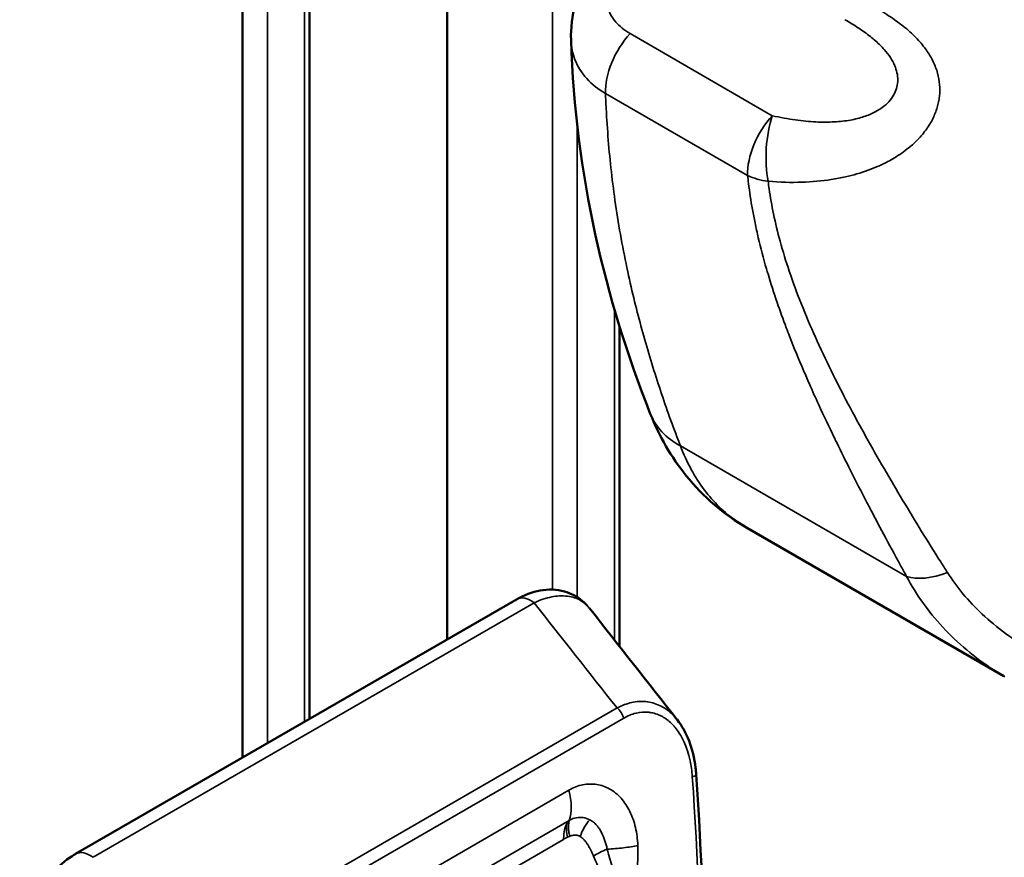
# Model space of a CAD drawing. Header units: millimetres. Extents: x 0 to 14369, y -869 to 2970.
# Tile 673 of 787: x 3645 to 3662, y 1737 to 1751. Entities that reach past the tile are written whole.
import ezdxf

# ---------------------------------------------------------------- set-up
doc = ezdxf.new("R2010")
doc.units = ezdxf.units.MM
doc.header["$LTSCALE"] = 10
doc.layers.add('Sichtbar (ISO)', color=7, linetype='Continuous', lineweight=50)
doc.layers.add('Sichtbar schmal (ISO)', color=7, linetype='Continuous', lineweight=35)

msp = doc.modelspace()

# ---------------------------------------------------------------- linework, layer by layer
at = {"layer": 'Sichtbar (ISO)'}
for p, q in [((3652.274, 1740.609), (3652.274, 1753.865)), ((3652.274, 1753.865), (3652.274, 1740.609)), ((3648.774, 1752.663), (3648.774, 1738.588)), ((3649.922, 1752.507), (3649.922, 1739.251)), ((3649.922, 1752.507), (3649.922, 1739.251)), ((3659.083, 1751.216), (3659.083, 1751.216)), ((3655.226, 1740.488), (3655.226, 1745.967)), ((3655.226, 1740.488), (3655.226, 1745.967)), ((3657.413, 1742.515), (3657.413, 1742.515)), ((3657.413, 1742.515), (3661.802, 1739.981)), ((3653.464, 1741.296), (3645.917, 1736.939)), ((3655.226, 1739.459), (3655.226, 1739.459)), ((3655.226, 1739.459), (3655.226, 1739.459))]:
    msp.add_line(p, q, dxfattribs=at)
for centre, major_axis, ratio, start_param, end_param in [((3657.612, 1745.208), (-1.86, -0.735), 0.688747, 6.283177, 6.283308), ((3653.714, 1740.863), (-0.25, 0.433), 0.57735, 6.282726, 6.283185)]:
    msp.add_ellipse(centre, major_axis=major_axis, ratio=ratio, start_param=start_param, end_param=end_param, dxfattribs=at)
for points, knots in [([(3654.395, 1750.868), (3654.388, 1751.073), (3654.416, 1751.282), (3654.527, 1751.703), (3654.614, 1751.921), (3654.731, 1752.176), (3654.752, 1752.22), (3654.772, 1752.264)], [0, 0, 0, 0, 0.0640289, 0.0640289, 0.1335285, 0.1335285, 0.1481583, 0.1481583, 0.1481583, 0.1481583]), ([(3657.413, 1742.515), (3657.015, 1742.745), (3656.656, 1743.053), (3656.11, 1743.729), (3655.903, 1744.091), (3655.752, 1744.473)], [0, 0, 0, 0, 0.156312, 0.156312, 0.294894, 0.294894, 0.294894, 0.294894]), ([(3653.464, 1741.296), (3653.592, 1741.37), (3653.728, 1741.422), (3654.003, 1741.471), (3654.146, 1741.468), (3654.393, 1741.4), (3654.502, 1741.343), (3654.62, 1741.243), (3654.647, 1741.216), (3654.672, 1741.188)], [0, 0, 0, 0, 0.0487306, 0.0487306, 0.0967987, 0.0967987, 0.1365635, 0.1365635, 0.1495427, 0.1495427, 0.1495427, 0.1495427]), ([(3656.212, 1739.237), (3656.295, 1739.132), (3656.364, 1739.007), (3656.47, 1738.731), (3656.506, 1738.575), (3656.531, 1738.376), (3656.534, 1738.337), (3656.537, 1738.298)], [0, 0, 0, 0, 0.0464692, 0.0464692, 0.0963292, 0.0963292, 0.1083603, 0.1083603, 0.1083603, 0.1083603]), ([(3644.961, 1735.276), (3644.96, 1735.445), (3644.985, 1735.626), (3645.087, 1735.952), (3645.154, 1736.103), (3645.316, 1736.377), (3645.412, 1736.504), (3645.621, 1736.727), (3645.737, 1736.825), (3645.878, 1736.916), (3645.898, 1736.928), (3645.917, 1736.939)], [0, 0, 0, 0, 0.0567267, 0.0567267, 0.1052116, 0.1052116, 0.1522458, 0.1522458, 0.1996317, 0.1996317, 0.2071699, 0.2071699, 0.2071699, 0.2071699])]:
    msp.add_open_spline(points, degree=3, knots=knots, dxfattribs=at)
for points in [[(3655.752, 1744.473), (3654.97, 1746.453), (3654.475, 1748.554), (3654.395, 1750.869)], [(3654.711, 1741.142), (3654.709, 1741.143), (3654.708, 1741.145), (3654.707, 1741.146)], [(3654.712, 1741.143), (3655.211, 1740.507), (3655.711, 1739.871), (3656.213, 1739.236)], [(3656.537, 1738.298), (3656.725, 1735.537), (3656.748, 1732.728), (3656.653, 1729.918)]]:
    msp.add_open_spline(points, degree=3, dxfattribs=at)
at = {"layer": 'Sichtbar schmal (ISO)'}
for p, q in [((3654.077, 1754.906), (3654.077, 1741.462)), ((3654.077, 1741.462), (3654.077, 1754.906)), ((3649.834, 1753.537), (3649.834, 1739.201)), ((3648.774, 1752.663), (3648.774, 1738.588)), ((3649.198, 1738.833), (3649.198, 1752.663)), ((3649.198, 1752.663), (3649.198, 1738.833)), ((3649.834, 1739.201), (3649.834, 1752.558)), ((3655.407, 1750.977), (3657.84, 1749.573)), ((3654.501, 1750.444), (3654.501, 1750.444)), ((3654.501, 1750.444), (3654.501, 1750.444)), ((3654.985, 1749.954), (3657.417, 1748.549)), ((3654.501, 1741.333), (3654.501, 1749.42)), ((3654.501, 1749.42), (3654.501, 1741.333)), ((3655.138, 1746.26), (3655.138, 1740.6)), ((3655.138, 1740.6), (3655.138, 1746.26)), ((3660.137, 1741.689), (3656.268, 1743.923)), ((3646.217, 1736.881), (3653.764, 1741.238)), ((3655.182, 1739.437), (3648.77, 1735.735)), ((3648.884, 1735.561), (3655.296, 1739.262)), ((3654.36, 1738.032), (3650.126, 1735.587)), ((3654.365, 1737.513), (3650.131, 1735.069)), ((3654.37, 1737.516), (3654.365, 1737.513)), ((3654.268, 1737.188), (3650.135, 1734.802))]:
    msp.add_line(p, q, dxfattribs=at)
for centre, major_axis, ratio, start_param, end_param in [((3655.691, 1750.394), (-0.5, -0.866), 0.57735, 4.340767, 5.537451), ((3658.124, 1748.99), (0.5, 0.866), 0.57735, 1.19915, 2.395856), ((3658.124, 1748.99), (-0.062, -0.998), 0.387717, 4.112368, 5.30765), ((3658.124, 1748.99), (0.994, 0.108), 0.546703, 3.86459, 4.288526), ((3657.612, 1745.208), (-1.86, -0.735), 0.688747, 0.000124, 0.5338), ((3660.809, 1742.332), (-0.874, -0.487), 0.535855, 0.452183, 1.311873), ((3653.714, 1740.863), (-0.25, 0.433), 0.57735, 5.355885, 6.282726), ((3655.162, 1739.287), (0.1, -0.173), 0.57735, 1.116979, 2.214286), ((3656.337, 1738.284), (0.2, 0.014), 0.219993, 5.431759, 6.282686), ((3653.691, 1738.152), (0.5, -0.866), 0.57735, 0.473838, 1.116979), ((3654.669, 1737.175), (0.25, -0.433), 0.57735, 3.732069, 4.279728), ((3654.881, 1737.2), (-0.212, -0.453), 0.638876, 4.24929, 4.926404), ((3654.354, 1737.22), (0.0663, 0.0311), 0.175017, 1.20853, 1.746408), ((3646.167, 1736.506), (-0.25, 0.433), 0.57735, 5.355885, 6.283134), ((3655.084, 1736.931), (0.462, 0.19), 0.222457, 1.634162, 2.198244)]:
    msp.add_ellipse(centre, major_axis=major_axis, ratio=ratio, start_param=start_param, end_param=end_param, dxfattribs=at)
for points, knots in [([(3657.769, 1748.45), (3657.97, 1748.433), (3658.161, 1748.429), (3658.342, 1748.435), (3658.522, 1748.441), (3658.692, 1748.457), (3658.849, 1748.481), (3658.933, 1748.494), (3659.013, 1748.509), (3659.091, 1748.527), (3659.158, 1748.542), (3659.223, 1748.559), (3659.286, 1748.577), (3659.42, 1748.615), (3659.542, 1748.66), (3659.654, 1748.709), (3659.678, 1748.72), (3659.702, 1748.731), (3659.725, 1748.742), (3659.808, 1748.781), (3659.886, 1748.824), (3659.957, 1748.868), (3660.047, 1748.924), (3660.128, 1748.983), (3660.199, 1749.043), (3660.204, 1749.047), (3660.209, 1749.052), (3660.214, 1749.056), (3660.28, 1749.112), (3660.337, 1749.17), (3660.388, 1749.229), (3660.443, 1749.292), (3660.49, 1749.356), (3660.529, 1749.421), (3660.531, 1749.424), (3660.533, 1749.426), (3660.535, 1749.429), (3660.572, 1749.491), (3660.603, 1749.553), (3660.627, 1749.615), (3660.653, 1749.681), (3660.672, 1749.746), (3660.685, 1749.811), (3660.686, 1749.814), (3660.687, 1749.817), (3660.687, 1749.82), (3660.699, 1749.882), (3660.705, 1749.945), (3660.706, 1750.007), (3660.706, 1750.073), (3660.701, 1750.138), (3660.689, 1750.203), (3660.678, 1750.268), (3660.66, 1750.334), (3660.635, 1750.399), (3660.611, 1750.464), (3660.58, 1750.529), (3660.542, 1750.594), (3660.54, 1750.597), (3660.539, 1750.599), (3660.537, 1750.602), (3660.5, 1750.664), (3660.456, 1750.727), (3660.405, 1750.789), (3660.352, 1750.854), (3660.291, 1750.919), (3660.222, 1750.984), (3660.152, 1751.049), (3660.073, 1751.113), (3659.984, 1751.178), (3659.907, 1751.235), (3659.822, 1751.291), (3659.729, 1751.348), (3659.715, 1751.356), (3659.702, 1751.364), (3659.688, 1751.372), (3659.578, 1751.437), (3659.458, 1751.502), (3659.326, 1751.567), (3659.252, 1751.603), (3659.175, 1751.639), (3659.094, 1751.675), (3659.03, 1751.704), (3658.964, 1751.732), (3658.895, 1751.761), (3658.74, 1751.827), (3658.573, 1751.893), (3658.394, 1751.96), (3658.378, 1751.966), (3658.362, 1751.972), (3658.345, 1751.978), (3658.181, 1752.04), (3658.008, 1752.102), (3657.826, 1752.167)], [0.0000001, 0.0000001, 0.0000001, 0.0000001, 0.0454545, 0.0454545, 0.0454545, 0.0909091, 0.0909091, 0.0909091, 0.1151254, 0.1151254, 0.1151254, 0.1363636, 0.1363636, 0.1363636, 0.1818182, 0.1818182, 0.1818182, 0.191641, 0.191641, 0.191641, 0.2272727, 0.2272727, 0.2272727, 0.2727273, 0.2727273, 0.2727273, 0.27587, 0.27587, 0.27587, 0.3181818, 0.3181818, 0.3181818, 0.3636364, 0.3636364, 0.3636364, 0.3655951, 0.3655951, 0.3655951, 0.4090909, 0.4090909, 0.4090909, 0.4545455, 0.4545455, 0.4545455, 0.4564846, 0.4564846, 0.4564846, 0.5, 0.5, 0.5, 0.5454545, 0.5454545, 0.5454545, 0.5909091, 0.5909091, 0.5909091, 0.6363636, 0.6363636, 0.6363636, 0.638169, 0.638169, 0.638169, 0.6818182, 0.6818182, 0.6818182, 0.7272727, 0.7272727, 0.7272727, 0.7727273, 0.7727273, 0.7727273, 0.8124315, 0.8124315, 0.8124315, 0.8181818, 0.8181818, 0.8181818, 0.8636364, 0.8636364, 0.8636364, 0.8890121, 0.8890121, 0.8890121, 0.9090909, 0.9090909, 0.9090909, 0.9545455, 0.9545455, 0.9545455, 0.9586826, 0.9586826, 0.9586826, 1, 1, 1, 1]), ([(3655.114, 1752.006), (3655.098, 1751.972), (3655.068, 1751.904), (3655.032, 1751.8), (3655.008, 1751.694), (3654.999, 1751.588), (3655.007, 1751.485), (3655.034, 1751.383), (3655.083, 1751.279), (3655.158, 1751.174), (3655.263, 1751.072), (3655.355, 1751.008), (3655.407, 1750.977)], [0, 0, 0, 0, 0.1, 0.2, 0.3, 0.4, 0.5, 0.6, 0.7, 0.8, 0.9, 0.9999998, 0.9999998, 0.9999998, 0.9999998]), ([(3659.083, 1751.216), (3659.12, 1751.195), (3659.241, 1751.123), (3659.425, 1751.001), (3659.613, 1750.852), (3659.759, 1750.707), (3659.866, 1750.567), (3659.937, 1750.434), (3659.978, 1750.307), (3659.991, 1750.185), (3659.978, 1750.066), (3659.936, 1749.951), (3659.864, 1749.839), (3659.756, 1749.732), (3659.607, 1749.634), (3659.415, 1749.553), (3659.182, 1749.494), (3658.907, 1749.462), (3658.592, 1749.461), (3658.238, 1749.494), (3657.976, 1749.542), (3657.84, 1749.573)], [0.1629107, 0.1629107, 0.1629107, 0.1629107, 0.1818182, 0.2272727, 0.2727273, 0.3181818, 0.3636364, 0.4090909, 0.4545455, 0.5, 0.5454545, 0.5909091, 0.6363636, 0.6818182, 0.7272727, 0.7727273, 0.8181818, 0.8636364, 0.9090909, 0.9545455, 0.9999998, 0.9999998, 0.9999998, 0.9999998]), ([(3654.395, 1750.868), (3654.399, 1750.747), (3654.422, 1750.635), (3654.463, 1750.53), (3654.509, 1750.413), (3654.577, 1750.304), (3654.665, 1750.207), (3654.754, 1750.109), (3654.863, 1750.023), (3654.985, 1749.954)], [0.5169682, 0.5169682, 0.5169682, 0.5169682, 0.6666667, 0.6666667, 0.6666667, 0.8333333, 0.8333333, 0.8333333, 1, 1, 1, 1]), ([(3656.268, 1743.923), (3656.248, 1743.974), (3656.228, 1744.026), (3656.208, 1744.077), (3656.151, 1744.227), (3656.096, 1744.377), (3656.042, 1744.529), (3655.989, 1744.679), (3655.938, 1744.831), (3655.888, 1744.984), (3655.838, 1745.137), (3655.789, 1745.291), (3655.743, 1745.447), (3655.696, 1745.602), (3655.651, 1745.758), (3655.608, 1745.916), (3655.565, 1746.073), (3655.524, 1746.231), (3655.484, 1746.392), (3655.443, 1746.56), (3655.403, 1746.73), (3655.366, 1746.903), (3655.326, 1747.09), (3655.288, 1747.279), (3655.253, 1747.471), (3655.218, 1747.663), (3655.186, 1747.858), (3655.157, 1748.056), (3655.131, 1748.24), (3655.106, 1748.426), (3655.085, 1748.615), (3655.065, 1748.793), (3655.047, 1748.973), (3655.033, 1749.155), (3655.018, 1749.334), (3655.006, 1749.516), (3654.996, 1749.698), (3654.992, 1749.783), (3654.988, 1749.868), (3654.985, 1749.954)], [0, 0, 0, 0, 0.028178, 0.028178, 0.028178, 0.110519, 0.110519, 0.110519, 0.192491, 0.192491, 0.192491, 0.274634, 0.274634, 0.274634, 0.356705, 0.356705, 0.356705, 0.438314, 0.438314, 0.438314, 0.524121, 0.524121, 0.524121, 0.617368, 0.617368, 0.617368, 0.71094, 0.71094, 0.71094, 0.798132, 0.798132, 0.798132, 0.880551, 0.880551, 0.880551, 0.962014, 0.962014, 0.962014, 1, 1, 1, 1]), ([(3660.137, 1741.689), (3660.103, 1741.752), (3660.068, 1741.814), (3660.035, 1741.876), (3659.936, 1742.057), (3659.84, 1742.235), (3659.747, 1742.408), (3659.658, 1742.574), (3659.572, 1742.736), (3659.49, 1742.894), (3659.48, 1742.913), (3659.47, 1742.932), (3659.46, 1742.951), (3659.362, 1743.139), (3659.269, 1743.321), (3659.179, 1743.499), (3659.097, 1743.662), (3659.017, 1743.821), (3658.941, 1743.978), (3658.928, 1744.004), (3658.916, 1744.03), (3658.903, 1744.056), (3658.809, 1744.249), (3658.72, 1744.439), (3658.634, 1744.625), (3658.579, 1744.745), (3658.526, 1744.864), (3658.474, 1744.982), (3658.44, 1745.058), (3658.407, 1745.134), (3658.375, 1745.21), (3658.29, 1745.408), (3658.21, 1745.604), (3658.135, 1745.798), (3658.116, 1745.846), (3658.097, 1745.895), (3658.079, 1745.943), (3658.024, 1746.089), (3657.972, 1746.233), (3657.923, 1746.375), (3657.866, 1746.54), (3657.814, 1746.704), (3657.766, 1746.865), (3657.757, 1746.895), (3657.748, 1746.924), (3657.739, 1746.954), (3657.687, 1747.134), (3657.641, 1747.311), (3657.6, 1747.484), (3657.58, 1747.569), (3657.561, 1747.654), (3657.544, 1747.737), (3657.528, 1747.815), (3657.513, 1747.893), (3657.5, 1747.969), (3657.473, 1748.121), (3657.451, 1748.269), (3657.433, 1748.414), (3657.427, 1748.459), (3657.422, 1748.505), (3657.417, 1748.549)], [0, 0, 0, 0, 0.0212629, 0.0212629, 0.0212629, 0.0835041, 0.0835041, 0.0835041, 0.1428571, 0.1428571, 0.1428571, 0.1499993, 0.1499993, 0.1499993, 0.2208752, 0.2208752, 0.2208752, 0.2857143, 0.2857143, 0.2857143, 0.2965396, 0.2965396, 0.2965396, 0.3769918, 0.3769918, 0.3769918, 0.4285714, 0.4285714, 0.4285714, 0.4619856, 0.4619856, 0.4619856, 0.5494639, 0.5494639, 0.5494639, 0.5714286, 0.5714286, 0.5714286, 0.6375258, 0.6375258, 0.6375258, 0.7142857, 0.7142857, 0.7142857, 0.7284979, 0.7284979, 0.7284979, 0.8147691, 0.8147691, 0.8147691, 0.8571429, 0.8571429, 0.8571429, 0.8968709, 0.8968709, 0.8968709, 0.9753808, 0.9753808, 0.9753808, 0.9999998, 0.9999998, 0.9999998, 0.9999998]), ([(3660.837, 1741.755), (3660.799, 1741.815), (3660.76, 1741.876), (3660.721, 1741.937), (3660.611, 1742.11), (3660.503, 1742.284), (3660.395, 1742.46), (3660.286, 1742.637), (3660.178, 1742.815), (3660.07, 1742.994), (3659.964, 1743.172), (3659.858, 1743.352), (3659.753, 1743.533), (3659.648, 1743.714), (3659.544, 1743.896), (3659.442, 1744.08), (3659.339, 1744.265), (3659.237, 1744.451), (3659.138, 1744.639), (3659.038, 1744.828), (3658.941, 1745.019), (3658.846, 1745.211), (3658.753, 1745.401), (3658.662, 1745.592), (3658.576, 1745.785), (3658.492, 1745.971), (3658.413, 1746.159), (3658.338, 1746.347), (3658.263, 1746.534), (3658.194, 1746.722), (3658.13, 1746.91), (3658.073, 1747.08), (3658.02, 1747.251), (3657.973, 1747.423), (3657.931, 1747.579), (3657.893, 1747.735), (3657.861, 1747.891), (3657.831, 1748.034), (3657.805, 1748.177), (3657.785, 1748.32), (3657.779, 1748.363), (3657.774, 1748.406), (3657.769, 1748.45)], [0, 0, 0, 0, 0.0296879, 0.0296879, 0.0296879, 0.1135192, 0.1135192, 0.1135192, 0.1977524, 0.1977524, 0.1977524, 0.2814686, 0.2814686, 0.2814686, 0.3652014, 0.3652014, 0.3652014, 0.449437, 0.449437, 0.449437, 0.5344503, 0.5344503, 0.5344503, 0.6185691, 0.6185691, 0.6185691, 0.6999294, 0.6999294, 0.6999294, 0.7804724, 0.7804724, 0.7804724, 0.8535502, 0.8535502, 0.8535502, 0.9202053, 0.9202053, 0.9202053, 0.9813529, 0.9813529, 0.9813529, 0.9999975, 0.9999975, 0.9999975, 0.9999975]), ([(3656.268, 1743.923), (3656.375, 1743.638), (3656.516, 1743.383), (3656.676, 1743.171), (3656.837, 1742.958), (3657.014, 1742.784), (3657.231, 1742.631), (3657.289, 1742.59), (3657.35, 1742.552), (3657.413, 1742.515)], [0, 0, 0, 0, 0.1666667, 0.1666667, 0.1666667, 0.3333333, 0.3333333, 0.3333333, 0.3778444, 0.3778444, 0.3778444, 0.3778444]), ([(3660.137, 1741.689), (3660.298, 1741.384), (3660.506, 1741.09), (3660.758, 1740.818), (3661.009, 1740.546), (3661.305, 1740.297), (3661.629, 1740.087), (3661.691, 1740.047), (3661.754, 1740.009), (3661.817, 1739.972)], [0, 0, 0, 0, 0.1666667, 0.1666667, 0.1666667, 0.3333333, 0.3333333, 0.3333333, 0.3651355, 0.3651355, 0.3651355, 0.3651355]), ([(3660.837, 1741.755), (3660.994, 1741.508), (3661.188, 1741.271), (3661.432, 1741.043), (3661.676, 1740.815), (3661.969, 1740.598), (3662.283, 1740.418), (3662.598, 1740.239), (3662.933, 1740.098), (3663.282, 1739.997), (3663.631, 1739.896), (3663.994, 1739.836), (3664.346, 1739.824), (3664.699, 1739.812), (3665.042, 1739.849), (3665.356, 1739.925), (3665.671, 1740.002), (3665.958, 1740.118), (3666.222, 1740.268)], [0, 0, 0, 0, 0.166667, 0.166667, 0.166667, 0.333333, 0.333333, 0.333333, 0.5, 0.5, 0.5, 0.666667, 0.666667, 0.666667, 0.833333, 0.833333, 0.833333, 1, 1, 1, 1]), ([(3654.707, 1741.146), (3654.703, 1741.152), (3654.698, 1741.158), (3654.693, 1741.163), (3654.656, 1741.207), (3654.613, 1741.243), (3654.565, 1741.273), (3654.563, 1741.274), (3654.561, 1741.275), (3654.558, 1741.277), (3654.493, 1741.315), (3654.418, 1741.339), (3654.336, 1741.349), (3654.291, 1741.355), (3654.244, 1741.357), (3654.195, 1741.354), (3654.153, 1741.352), (3654.109, 1741.347), (3654.064, 1741.338), (3653.967, 1741.32), (3653.864, 1741.286), (3653.764, 1741.238)], [0.3639876, 0.3639876, 0.3639876, 0.3639876, 0.3795341, 0.3795341, 0.3795341, 0.5, 0.5, 0.5, 0.5057525, 0.5057525, 0.5057525, 0.6666667, 0.6666667, 0.6666667, 0.7555871, 0.7555871, 0.7555871, 0.8333333, 0.8333333, 0.8333333, 1, 1, 1, 1]), ([(3656.212, 1739.237), (3656.18, 1739.278), (3656.146, 1739.314), (3656.11, 1739.347), (3656.051, 1739.4), (3655.985, 1739.446), (3655.911, 1739.481), (3655.837, 1739.515), (3655.756, 1739.538), (3655.675, 1739.546), (3655.595, 1739.554), (3655.516, 1739.549), (3655.433, 1739.531), (3655.351, 1739.513), (3655.265, 1739.481), (3655.182, 1739.437)], [0.4222342, 0.4222342, 0.4222342, 0.4222342, 0.5, 0.5, 0.5, 0.625, 0.625, 0.625, 0.75, 0.75, 0.75, 0.875, 0.875, 0.875, 1, 1, 1, 1]), ([(3655.296, 1739.262), (3655.365, 1739.302), (3655.434, 1739.331), (3655.504, 1739.348), (3655.508, 1739.349), (3655.511, 1739.35), (3655.515, 1739.35), (3655.582, 1739.366), (3655.649, 1739.371), (3655.715, 1739.365), (3655.722, 1739.364), (3655.73, 1739.363), (3655.737, 1739.362), (3655.764, 1739.359), (3655.791, 1739.354), (3655.818, 1739.346), (3655.852, 1739.337), (3655.885, 1739.325), (3655.918, 1739.31), (3655.928, 1739.305), (3655.938, 1739.3), (3655.949, 1739.294), (3655.97, 1739.283), (3655.991, 1739.271), (3656.011, 1739.257), (3656.041, 1739.236), (3656.07, 1739.213), (3656.098, 1739.188), (3656.112, 1739.174), (3656.126, 1739.161), (3656.14, 1739.146), (3656.152, 1739.132), (3656.164, 1739.118), (3656.176, 1739.104), (3656.201, 1739.074), (3656.224, 1739.042), (3656.246, 1739.008), (3656.265, 1738.98), (3656.282, 1738.95), (3656.298, 1738.919), (3656.32, 1738.877), (3656.34, 1738.833), (3656.359, 1738.786), (3656.379, 1738.734), (3656.397, 1738.68), (3656.412, 1738.623), (3656.42, 1738.593), (3656.427, 1738.564), (3656.434, 1738.533), (3656.452, 1738.448), (3656.464, 1738.357), (3656.471, 1738.26)], [0, 0, 0, 0, 0.135592, 0.135592, 0.135592, 0.142857, 0.142857, 0.142857, 0.271882, 0.271882, 0.271882, 0.285714, 0.285714, 0.285714, 0.33963, 0.33963, 0.33963, 0.406914, 0.406914, 0.406914, 0.428571, 0.428571, 0.428571, 0.473071, 0.473071, 0.473071, 0.538133, 0.538133, 0.538133, 0.571429, 0.571429, 0.571429, 0.601841, 0.601841, 0.601841, 0.663725, 0.663725, 0.663725, 0.714286, 0.714286, 0.714286, 0.782543, 0.782543, 0.782543, 0.857143, 0.857143, 0.857143, 0.894975, 0.894975, 0.894975, 1, 1, 1, 1]), ([(3654.36, 1738.032), (3654.438, 1738.077), (3654.517, 1738.106), (3654.596, 1738.122), (3654.676, 1738.138), (3654.757, 1738.139), (3654.835, 1738.127), (3654.913, 1738.115), (3654.988, 1738.089), (3655.058, 1738.05), (3655.128, 1738.01), (3655.193, 1737.957), (3655.251, 1737.893), (3655.309, 1737.828), (3655.359, 1737.752), (3655.4, 1737.667), (3655.442, 1737.583), (3655.474, 1737.489), (3655.498, 1737.391), (3655.521, 1737.293), (3655.534, 1737.191), (3655.538, 1737.082)], [0, 0, 0, 0, 0.142857, 0.142857, 0.142857, 0.285714, 0.285714, 0.285714, 0.428571, 0.428571, 0.428571, 0.571429, 0.571429, 0.571429, 0.714286, 0.714286, 0.714286, 0.857143, 0.857143, 0.857143, 1, 1, 1, 1]), ([(3654.268, 1737.188), (3654.268, 1737.223), (3654.27, 1737.256), (3654.273, 1737.287), (3654.276, 1737.317), (3654.28, 1737.345), (3654.288, 1737.373), (3654.295, 1737.401), (3654.308, 1737.428), (3654.322, 1737.455)], [0, 0, 0, 0, 0.3333333, 0.3333333, 0.3333333, 0.6666667, 0.6666667, 0.6666667, 0.9999967, 0.9999967, 0.9999967, 0.9999967]), ([(3654.322, 1737.455), (3654.326, 1737.461), (3654.33, 1737.467), (3654.335, 1737.474), (3654.339, 1737.48), (3654.344, 1737.487), (3654.349, 1737.493), (3654.354, 1737.5), (3654.359, 1737.506), (3654.365, 1737.513)], [0, 0, 0, 0, 0.3333333, 0.3333333, 0.3333333, 0.6666667, 0.6666667, 0.6666667, 0.9999998, 0.9999998, 0.9999998, 0.9999998]), ([(3654.37, 1737.516), (3654.366, 1737.505), (3654.363, 1737.492), (3654.36, 1737.479), (3654.359, 1737.474), (3654.358, 1737.469), (3654.357, 1737.464), (3654.354, 1737.446), (3654.353, 1737.427), (3654.352, 1737.407), (3654.352, 1737.391), (3654.352, 1737.375), (3654.353, 1737.359), (3654.354, 1737.349), (3654.355, 1737.338), (3654.356, 1737.328), (3654.36, 1737.302), (3654.366, 1737.275), (3654.371, 1737.248), (3654.372, 1737.246), (3654.372, 1737.244), (3654.373, 1737.242)], [0, 0, 0, 0, 0.1561522, 0.1561522, 0.1561522, 0.2165182, 0.2165182, 0.2165182, 0.4302938, 0.4302938, 0.4302938, 0.5974754, 0.5974754, 0.5974754, 0.7044354, 0.7044354, 0.7044354, 0.978577, 0.978577, 0.978577, 0.9999999, 0.9999999, 0.9999999, 0.9999999]), ([(3655.012, 1737.021), (3655.008, 1737.047), (3655.003, 1737.071), (3654.997, 1737.094), (3654.991, 1737.119), (3654.984, 1737.142), (3654.976, 1737.165), (3654.968, 1737.189), (3654.96, 1737.211), (3654.95, 1737.233), (3654.949, 1737.236), (3654.948, 1737.239), (3654.947, 1737.242), (3654.943, 1737.251), (3654.939, 1737.259), (3654.936, 1737.267), (3654.93, 1737.278), (3654.925, 1737.289), (3654.919, 1737.3), (3654.913, 1737.311), (3654.907, 1737.322), (3654.901, 1737.333), (3654.895, 1737.344), (3654.888, 1737.355), (3654.881, 1737.366), (3654.87, 1737.383), (3654.858, 1737.399), (3654.846, 1737.414), (3654.842, 1737.419), (3654.838, 1737.424), (3654.834, 1737.428), (3654.817, 1737.449), (3654.799, 1737.467), (3654.78, 1737.483), (3654.777, 1737.485), (3654.774, 1737.488), (3654.771, 1737.49), (3654.753, 1737.503), (3654.735, 1737.515), (3654.717, 1737.523)], [0, 0, 0, 0, 0.1011416, 0.1011416, 0.1011416, 0.2072582, 0.2072582, 0.2072582, 0.3186577, 0.3186577, 0.3186577, 0.3333333, 0.3333333, 0.3333333, 0.3765986, 0.3765986, 0.3765986, 0.4366156, 0.4366156, 0.4366156, 0.4988497, 0.4988497, 0.4988497, 0.5634222, 0.5634222, 0.5634222, 0.6666667, 0.6666667, 0.6666667, 0.6999103, 0.6999103, 0.6999103, 0.8444229, 0.8444229, 0.8444229, 0.867084, 0.867084, 0.867084, 0.9999999, 0.9999999, 0.9999999, 0.9999999]), ([(3654.778, 1736.902), (3654.771, 1736.92), (3654.763, 1736.937), (3654.756, 1736.954), (3654.748, 1736.971), (3654.74, 1736.988), (3654.732, 1737.004), (3654.725, 1737.019), (3654.718, 1737.033), (3654.71, 1737.046), (3654.709, 1737.048), (3654.708, 1737.05), (3654.707, 1737.052), (3654.703, 1737.06), (3654.699, 1737.068), (3654.694, 1737.075), (3654.69, 1737.083), (3654.685, 1737.09), (3654.68, 1737.098), (3654.676, 1737.105), (3654.671, 1737.112), (3654.666, 1737.12), (3654.662, 1737.127), (3654.657, 1737.134), (3654.652, 1737.14), (3654.646, 1737.148), (3654.641, 1737.155), (3654.635, 1737.162), (3654.63, 1737.168), (3654.626, 1737.173), (3654.621, 1737.178), (3654.61, 1737.19), (3654.599, 1737.201), (3654.588, 1737.21), (3654.577, 1737.22), (3654.565, 1737.229), (3654.554, 1737.236)], [0, 0, 0, 0, 0.112253, 0.112253, 0.112253, 0.228456, 0.228456, 0.228456, 0.333333, 0.333333, 0.333333, 0.347657, 0.347657, 0.347657, 0.408196, 0.408196, 0.408196, 0.469536, 0.469536, 0.469536, 0.531842, 0.531842, 0.531842, 0.595302, 0.595302, 0.595302, 0.666667, 0.666667, 0.666667, 0.726436, 0.726436, 0.726436, 0.862209, 0.862209, 0.862209, 1, 1, 1, 1])]:
    msp.add_open_spline(points, degree=3, knots=knots, dxfattribs=at)
for points in [[(3655.182, 1739.437), (3654.708, 1740.037), (3654.235, 1740.637), (3653.764, 1741.238)], [(3656.586, 1729.898), (3656.682, 1732.703), (3656.659, 1735.504), (3656.471, 1738.26)], [(3654.717, 1737.523), (3654.681, 1737.542), (3654.607, 1737.567), (3654.488, 1737.566), (3654.409, 1737.538), (3654.37, 1737.516)], [(3654.337, 1737.226), (3654.33, 1737.222), (3654.314, 1737.214), (3654.291, 1737.202), (3654.275, 1737.193), (3654.268, 1737.188)], [(3654.554, 1737.236), (3654.536, 1737.247), (3654.5, 1737.261), (3654.439, 1737.262), (3654.396, 1737.251), (3654.373, 1737.242)], [(3655.538, 1737.082), (3655.466, 1737.068), (3655.299, 1737.042), (3655.108, 1737.026), (3655.012, 1737.021)], [(3655.538, 1737.082), (3655.541, 1736.95), (3655.542, 1736.817), (3655.527, 1736.683)], [(3654.945, 1736.582), (3654.88, 1736.683), (3654.824, 1736.79), (3654.778, 1736.902)], [(3655.104, 1736.711), (3655.077, 1736.802), (3655.042, 1736.907), (3655.012, 1737.021)]]:
    msp.add_open_spline(points, degree=3, dxfattribs=at)

doc.saveas('drawing.dxf')
